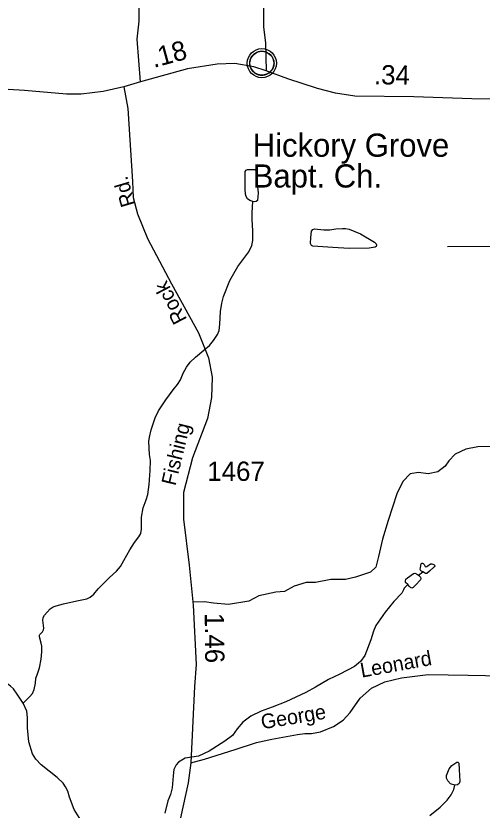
# Model space of a CAD drawing. Extents: x 2126262 to 2293712, y 749403 to 919119.
# Drawn here: x 2254066 to 2257080, y 863765 to 868903 of the extents above; entities that cross this region are included whole.
import ezdxf

# ---------------------------------------------------------------- set-up
doc = ezdxf.new("R2010")
doc.units = 0
for name, color, linetype in [('Exist Civil Demographics Community CELL', 7, 'Continuous'), ('Exist Cultural Church with Cemetery Label', 7, 'Continuous'), ('Exist Hydrographic Creek Single Shore', 7, 'Continuous'), ('Exist Hydrographic Misc Water Feature', 7, 'Continuous'), ('Exist Road Non-System Type 51', 7, 'Continuous'), ('Exist Road Non-System Type 51 Label', 7, 'Continuous'), ('Exist Road Secondary Mileage Hundredths English Label', 7, 'Continuous'), ('Exist Road Secondary Type 51 Attributed', 7, 'Continuous'), ('Exist Road Secondary Type 51 Label', 7, 'Continuous'), ('Exist Road Secondary Type 51 Number Label', 7, 'Continuous')]:
    doc.layers.add(name, color=color, linetype=linetype)

msp = doc.modelspace()

# ---------------------------------------------------------------- linework, layer by layer
at = {"layer": 'Exist Civil Demographics Community CELL'}
msp.add_lwpolyline([(2255579, 868609.3), (2255580, 868614.9), (2255581.7, 868621.5), (2255584.6, 868628.7), (2255587.6, 868634.4), (2255590.9, 868640.1), (2255594.7, 868645.2), (2255598.6, 868649.6), (2255603.2, 868654.2), (2255608.8, 868658.8), (2255614.2, 868662.5), (2255619.1, 868665.3), (2255624.1, 868667.8), (2255629.6, 868670.1), (2255635.2, 868671.9), (2255639.5, 868673.1), (2255644.4, 868673.8), (2255648.5, 868674.5), (2255654.9, 868674.8), (2255659.3, 868674.7), (2255665, 868674.4), (2255669.9, 868673.7), (2255674.8, 868672.7), (2255679.8, 868671.3), (2255685, 868669.4), (2255691.6, 868666.4), (2255697.9, 868662.9), (2255702.9, 868659.4), (2255708.1, 868655.4), (2255711.4, 868652.2), (2255715.5, 868647.9), (2255719.4, 868643.2), (2255722.5, 868638.6), (2255725.6, 868633.6), (2255728.1, 868628.4), (2255730.1, 868623.4), (2255731.7, 868618.4), (2255732.9, 868613.8), (2255734, 868607.7), (2255734.7, 868603), (2255734.9, 868597), (2255734.7, 868591.2), (2255734.2, 868585.6), (2255733.2, 868580.1), (2255731.6, 868573.9), (2255729.7, 868568.1), (2255727.4, 868563), (2255724.3, 868557), (2255721, 868551.7), (2255717.5, 868547), (2255713.3, 868542.2), (2255708, 868537.3), (2255703, 868533.2), (2255698, 868529.7), (2255693.6, 868527.2), (2255686.8, 868524), (2255679.7, 868521.3), (2255673.7, 868519.8), (2255667.1, 868518.5), (2255662.7, 868518), (2255658.2, 868517.8), (2255652.6, 868517.8), (2255648.4, 868518.2), (2255642.7, 868518.9), (2255636.8, 868520.2), (2255632.2, 868521.5), (2255627, 868523.4), (2255622.5, 868525.4), (2255618.5, 868527.6), (2255611.7, 868531.7), (2255606.1, 868536), (2255601.2, 868540.5), (2255596.8, 868545.3), (2255593.6, 868549.3), (2255590.6, 868553.5), (2255586.5, 868560.6), (2255584.8, 868564.1), (2255583.1, 868568.1), (2255580.5, 868576.3), (2255579, 868583.4), (2255578.3, 868588.5), (2255577.9, 868594.8), (2255577.9, 868599.5), (2255578.4, 868606)], close=True, dxfattribs=at)
for centre, radius in [((2255656.6, 868596.9), 94.3), ((2255656.3, 868597.1), 76.7)]:
    msp.add_circle(centre, radius, dxfattribs=at)
at = {"layer": 'Exist Hydrographic Creek Single Shore'}
for points in [[(2254113.3, 864456.9), (2254074.1, 864513.7), (2254050.4, 864550.1), (2254031.7, 864567.1), (2254008, 864583.2), (2253958, 864609.5), (2253826.6, 864671.4), (2253765.1, 864700.5), (2253704.9, 864730.2), (2253665.1, 864758.2), (2253596.4, 864818.4), (2253584.6, 864838.8), (2253576.9, 864860), (2253571, 864922.8), (2253560, 864984.7), (2253557.4, 865026.7), (2253559.1, 865062.3), (2253556.6, 865083.5), (2253547.3, 865106.4), (2253532, 865131.8), (2253501.5, 865169.2)], [(2254689.9, 863281.4), (2254642.8, 863365.9), (2254597.2, 863449.5), (2254559.2, 863496.2), (2254547.2, 863519), (2254547.2, 863564.7), (2254552.7, 863595.6), (2254547.2, 863615.2), (2254535.3, 863632.5), (2254485.4, 863699.9), (2254443, 863769.4), (2254413.7, 863848.7), (2254402.9, 863887.8), (2254387.7, 863916), (2254372.5, 863938.8), (2254332.7, 863976.1), (2254229.6, 864057.6), (2254194.9, 864093.4), (2254174.2, 864128.2), (2254149.3, 864205.3), (2254141.7, 864296.5), (2254141.7, 864362.8), (2254136.2, 864405.1), (2254113.3, 864456.9)]]:
    msp.add_lwpolyline(points, dxfattribs=at)
at = {"layer": 'Exist Hydrographic Misc Water Feature'}
msp.add_line((2256669.5, 865285.2), (2256696.6, 865306.4), dxfattribs=at)
for points in [[(2255597.4, 867702.4), (2255578.8, 867709.6), (2255564.3, 867719.8), (2255554.2, 867735.1), (2255549.9, 867749.5), (2255547.4, 867781.7), (2255549.1, 867830.9), (2255548.2, 867896.3), (2255554.2, 867904.7), (2255564.3, 867909), (2255610.1, 867909), (2255616.1, 867904.7), (2255622, 867892.9), (2255624.5, 867861.5), (2255626.2, 867807.2), (2255630.5, 867779.2), (2255633, 867756.3), (2255631.3, 867734.2), (2255627.9, 867709.6), (2255620.3, 867702), (2255611, 867700.3)], [(2255973.3, 867469.1), (2255977.9, 867511.3), (2255986.3, 867522), (2255996.3, 867524.3), (2256057.6, 867518.9), (2256095.1, 867518.2), (2256134.2, 867524.3), (2256178.6, 867528.1), (2256197, 867528.1), (2256220.8, 867522.8), (2256294.3, 867492.9), (2256385.5, 867439.2), (2256394.7, 867429.2), (2256397.7, 867420.8), (2256395.4, 867410.1), (2256388.5, 867407), (2256351, 867399.3), (2256221.5, 867398.6), (2256114.3, 867404.7), (2255986.3, 867412.4), (2255977.1, 867418.5), (2255971.8, 867431.5)], [(2256696.6, 865306.4), (2256684.8, 865313.2), (2256680.5, 865320.8), (2256681.4, 865335.3), (2256685.6, 865357.3), (2256690.7, 865361.6), (2256695.8, 865363.3), (2256700, 865359.9), (2256705.1, 865353.1), (2256711.9, 865340.3), (2256717, 865337.8), (2256723.8, 865340.3), (2256745.8, 865357.3), (2256755.1, 865358.2), (2256767.8, 865353.9), (2256772.9, 865348.8), (2256773.8, 865345.4), (2256769.5, 865338.7), (2256739.9, 865311.5), (2256722.1, 865294.5), (2256715.3, 865295.4), (2256707.7, 865298.8)], [(2256904, 863926.2), (2256876.9, 863934.9), (2256858.4, 863954.5), (2256849.7, 863971.9), (2256850.8, 863989.2), (2256868.2, 864032.7), (2256884.5, 864052.2), (2256915.9, 864074), (2256923.5, 864074), (2256930.1, 864067.4), (2256932.2, 864028.3), (2256936.6, 863949), (2256932.2, 863937.1), (2256921.4, 863927.3)]]:
    msp.add_lwpolyline(points, close=True, dxfattribs=at)
for points in [[(2254113.3, 864456.9), (2254156.5, 864499.3), (2254172.6, 864519.7), (2254183.6, 864545.1), (2254192.1, 864585.8), (2254195.5, 864617.6), (2254203.1, 864640.5), (2254218.4, 864684.6), (2254228.6, 864740.6), (2254234.5, 864788.1), (2254233.6, 864824.6), (2254230.2, 864844.9), (2254218.4, 864885.3), (2254218.4, 864895.5), (2254220.9, 864901.4), (2254237.9, 864917.6), (2254245.5, 864932), (2254246.4, 864942.2), (2254240.4, 864993), (2254242.1, 865010), (2254251.4, 865026.1), (2254287.9, 865067.7), (2254307.4, 865080.4), (2254326, 865085.5), (2254374.9, 865098.6), (2254460.5, 865119), (2254524.9, 865132.6), (2254546.1, 865141.9), (2254570.7, 865162.3), (2254598.7, 865196.2), (2254651.2, 865249.6), (2254672.4, 865270), (2254717.3, 865311.5), (2254741.9, 865341.2), (2254764, 865380.2), (2254802.6, 865449.2), (2254834, 865495.9), (2254861.1, 865532.3), (2254873, 865555.2), (2254878.1, 865581.5), (2254878.9, 865659.6), (2254888.2, 865719.4), (2254908.6, 865772.8), (2254919.6, 865807.6), (2254927.2, 865872), (2254934, 865962.4), (2254935.7, 866026.1), (2254930.6, 866065.9), (2254926.4, 866149), (2254928.9, 866177.9), (2254940.8, 866224.5), (2254966.2, 866301.9), (2254988.3, 866347.7), (2255036.6, 866419.8), (2255082.9, 866483.2), (2255110.8, 866518.8), (2255130.3, 866547.6), (2255148.1, 866590.9), (2255169.3, 866630.7), (2255192.2, 866663), (2255227.8, 866696.1), (2255280.4, 866740.2), (2255316.8, 866770.7), (2255343.9, 866803.3), (2255370.2, 866842.3), (2255381.2, 866868.6), (2255383.8, 866909.3), (2255389.7, 866990.7), (2255397.4, 867045), (2255409.2, 867088.3), (2255449.1, 867191.5), (2255501.6, 867282.2), (2255572.8, 867376.4), (2255591.5, 867416.6), (2255598.3, 867450.5), (2255598.3, 867511.6), (2255594, 867586.2), (2255594, 867627.8), (2255597.4, 867702.4)], [(2256601.1, 865223.3), (2256585.6, 865237.7), (2256584.7, 865245.4), (2256587.3, 865258.1), (2256598.3, 865268.3), (2256636.4, 865296.2), (2256645.8, 865297.1), (2256656.8, 865293.7), (2256669.5, 865285.2)], [(2256669.5, 865285.2), (2256682.2, 865270.8), (2256684.8, 865262.3), (2256682.2, 865255.5), (2256676.3, 865247.9), (2256656.8, 865226.7), (2256633.9, 865203.8), (2256626.3, 865201.2), (2256616.9, 865203.8), (2256610.2, 865210.6), (2256601.1, 865223.3)], [(2256601.1, 865223.3), (2256576.5, 865199.5), (2256572.3, 865189.4), (2256561.3, 865167.7), (2256510.4, 865115.1), (2256452.7, 865045.5), (2256394.3, 864959.8), (2256377.3, 864922.5), (2256361.5, 864866.2), (2256322.5, 864765.3), (2256294.6, 864725.4), (2256255.6, 864693.2), (2256160.6, 864643.1), (2256086.9, 864609.2), (2256003.1, 864559.5), (2255940.4, 864524.7), (2255810.7, 864466.2), (2255722.5, 864430.6), (2255651.2, 864405), (2255584.9, 864371.4), (2255532.8, 864333.3), (2255497, 864289.9), (2255466.6, 864247.5), (2255417.8, 864211.7), (2255315.7, 864146.5), (2255247.3, 864113.9), (2255161, 864101.2), (2255117.6, 864075.2), (2255101.3, 864056.7), (2255088.3, 864027.4), (2255082.9, 863987.2), (2255076.3, 863907.9), (2255066.6, 863866.6), (2255049.2, 863825.3), (2255029.7, 863745.6)], [(2256742.2, 863730.7), (2256808.5, 863782.9), (2256854.1, 863829.6), (2256880.1, 863863.2), (2256897.5, 863896.9), (2256904, 863926.2)]]:
    msp.add_lwpolyline(points, dxfattribs=at)
at = {"layer": 'Exist Road Non-System Type 51'}
msp.add_line((2257411.9, 867412.7), (2256857.5, 867407.8), dxfattribs=at)
for points in [[(2254871.6, 868476), (2254849.3, 868752.4), (2254863.2, 868869.6), (2254860.4, 869362.3), (2254905, 869415.4), (2255030.5, 869479.6), (2255259.3, 869568.9), (2255421.1, 869546.6), (2255437.8, 869490.8), (2255437.8, 869356.8), (2255457.3, 869289.8), (2255541, 869220), (2255607.9, 869214.4), (2255659.7, 869228.3)], [(2257161.9, 866117.2), (2257051.7, 866114.4), (2256975, 866099), (2256905.3, 866068.3), (2256866.2, 866025), (2256842.5, 865988.8), (2256795.1, 865953.9), (2256731.6, 865940.6), (2256668.9, 865949), (2256615.9, 865939.2), (2256568.5, 865891.7), (2256529.4, 865810.8), (2256472.2, 865639.1), (2256436.7, 865518.3), (2256410.2, 865405.3), (2256393.4, 865335.5), (2256358.6, 865303.4), (2256262.3, 865272.7), (2256198.2, 865257.3), (2256101.9, 865257.3), (2256002.2, 865236.6), (2255942.3, 865238), (2255864.2, 865212.9), (2255802.8, 865178), (2255747, 865173.8), (2255636.8, 865151.5), (2255572.7, 865116.6), (2255441.6, 865094.3), (2255343.9, 865104), (2255285.9, 865112.8), (2255210.8, 865109)], [(2255196.3, 864071.4), (2255285.3, 864094.1), (2255483.4, 864156.9), (2255620.8, 864202.3), (2255721.2, 864223.2), (2255885.8, 864253.9), (2255933.2, 864260.9), (2255977.8, 864259.5), (2256035, 864272.1), (2256119.4, 864305), (2256182.2, 864346.9), (2256226.8, 864395.7), (2256292.4, 864489.2), (2256364.9, 864553.5), (2256450.8, 864594.9), (2256559.6, 864620), (2256732.5, 864641), (2256990.5, 864636.8), (2257327.3, 864631.2), (2257491.9, 864629.8), (2257574.2, 864631.2), (2257628.6, 864647.9)]]:
    msp.add_lwpolyline(points, dxfattribs=at)
at = {"layer": 'Exist Road Secondary Type 51 Attributed'}
for points in [[(2255668, 869016.2), (2255668, 868831.9), (2255680.6, 868727.2), (2255684.1, 868547.9)], [(2255684.1, 868547.9), (2255605.2, 868573.7), (2255482.4, 868596), (2255368.1, 868590.4), (2255175.6, 868559.7), (2254871.6, 868476), (2254764.1, 868443.4)], [(2257443.4, 868357.3), (2257256.5, 868362.9), (2257013.8, 868367.1), (2256640, 868378.3), (2256257.2, 868384.6), (2256131.7, 868402.7), (2256015.9, 868433.4), (2255824.8, 868496.2), (2255684.1, 868547.9)], [(2254764.1, 868443.4), (2254631, 868413.9), (2254488.7, 868397.1), (2254393.9, 868397.1), (2254122, 868419.4), (2253873.8, 868436.2), (2253583.7, 868436.2), (2253341, 868419.4), (2253087, 868418.9)], [(2254764.1, 868443.4), (2254789.1, 868304), (2254819.8, 867832.2), (2254824, 867727.5), (2254851.9, 867621.4), (2254916, 867462.2), (2255072.2, 867169.1), (2255247.6, 866852.4), (2255311.8, 866690.5), (2255334.1, 866564.8), (2255331.1, 866434.6), (2255306, 866297.8), (2255208.4, 866043.8), (2255149.8, 865819.1), (2255149.8, 865646), (2255186.1, 865350.1), (2255212.8, 865089.5), (2255231.9, 864706.5), (2255220.7, 864564.1), (2255196.3, 864071.4), (2255181, 863940.2), (2255130.8, 863715.5)]]:
    msp.add_lwpolyline(points, dxfattribs=at)

# ---------------------------------------------------------------- texts
at = {"layer": 'Exist Cultural Church with Cemetery Label'}
for s, p in [('Hickory Grove', (2255597.3, 867991.7)), ('Bapt. Ch.', (2255597.3, 867792.5))]:
    msp.add_text(s, height=150, dxfattribs=at).set_placement(p)
at = {"layer": 'Exist Road Non-System Type 51 Label'}
for s, rotation, p in [('Leonard', 10.258, (2256301.7, 864621.3)), ('George', 9.4686, (2255658.6, 864287.3))]:
    msp.add_text(s, height=95, rotation=rotation, dxfattribs=at).set_placement(p)
at = {"layer": 'Exist Road Secondary Mileage Hundredths English Label'}
for s, rotation, p in [('.18', 15.1796, (2254957.6, 868566.2)), ('.34', 358.8514, (2256380.1, 868461.2)), ('1.46', 270.4652, (2255287.1, 865040.2))]:
    msp.add_text(s, height=125, rotation=rotation, dxfattribs=at).set_placement(p)
at = {"layer": 'Exist Road Secondary Type 51 Label'}
for s, rotation, p in [('Rd.', 106.531, (2254840.8, 867683.2)), ('Rock', 117.6963, (2255174.5, 866939.6)), ('Fishing', 76.3563, (2255097.3, 865858.8))]:
    msp.add_text(s, height=95, rotation=rotation, dxfattribs=at).set_placement(p)
at = {"layer": 'Exist Road Secondary Type 51 Number Label'}
msp.add_text('1467', height=125, dxfattribs=at).set_placement((2255303.6, 865894.6))

doc.saveas('drawing.dxf')
